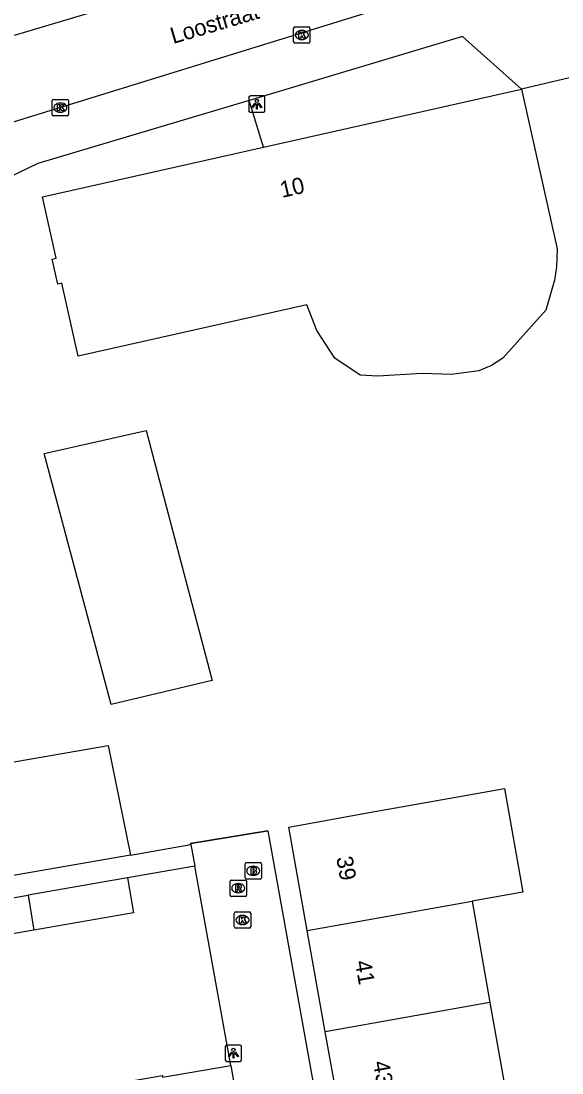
# Model space of a CAD drawing. Extents: x 162880 to 165536, y 384011 to 385179.
# Drawn here: x 164400.9 to 164434.1, y 384501.9 to 384566.2 of the extents above; entities that cross this region are included whole.
import ezdxf

# ---------------------------------------------------------------- set-up
doc = ezdxf.new("R2010")
doc.units = 0
for name, color, linetype in [('IMGEO_Brandkraan', 7, 'Continuous'), ('IMGEO_Kolk', 7, 'Continuous'), ('IMGEO_Lichtpunt', 7, 'Continuous'), ('IMGEO_Muur', 7, 'Continuous'), ('IMGEO_Openbare_ruimte_label', 7, 'Continuous'), ('IMGEO_Pand', 7, 'Continuous'), ('IMGEO_Pand_nummerreeks', 7, 'Continuous'), ('IMGEO_Rijbaan_lokaal_gesloten', 7, 'Continuous'), ('IMGEO_Rioolput', 7, 'Continuous'), ('IMGEO_Voetpad_open', 7, 'Continuous')]:
    doc.layers.add(name, color=color, linetype=linetype)

msp = doc.modelspace()

# ---------------------------------------------------------------- linework, layer by layer
at = {"layer": 'IMGEO_Brandkraan'}
for p, q in [((164414.665, 384513.809), (164414.665, 384514.661)), ((164414.74, 384514.735), (164415.592, 384514.735)), ((164415.153, 384514.515), (164415.178, 384514.515)), ((164415.666, 384514.661), (164415.666, 384513.809)), ((164415.592, 384513.735), (164414.74, 384513.735)), ((164415.176, 384513.955), (164415.151, 384513.955))]:
    msp.add_line(p, q, dxfattribs=at)
for points in [[(164414.665, 384513.809), (164414.665, 384514.661)], [(164414.74, 384514.735), (164415.592, 384514.735)], [(164415.013, 384514.435), (164415.013, 384514.035), (164415.226, 384514.035)], [(164415.244, 384514.435), (164415.013, 384514.435)], [(164415.192, 384514.354), (164415.138, 384514.354), (164415.138, 384514.278)], [(164415.138, 384514.278), (164415.191, 384514.278)], [(164415.2, 384514.202), (164415.138, 384514.202), (164415.138, 384514.121)], [(164415.666, 384514.661), (164415.666, 384513.809)], [(164415.592, 384513.735), (164414.74, 384513.735)], [(164415.138, 384514.121), (164415.2, 384514.121)]]:
    msp.add_lwpolyline(points, dxfattribs=at)
for centre, radius, start, end in [((164414.742, 384514.659), 0.0765, 91.55205, 178.44795), ((164414.742, 384514.659), 0.0765, 91.55205, 178.44795), ((164415.193, 384514.316), 0.0379, 267.82845, 90.93552), ((164415.201, 384514.161), 0.0404, 269.87594, 90.50774), ((164415.248, 384514.29), 0.145, 59.4692, 91.53667), ((164415.273, 384514.337), 0.0922, 285.51372, 58.15012), ((164415.278, 384514.145), 0.105, 301.31148, 78.98903), ((164415.59, 384514.659), 0.0765, 1.55205, 88.44795), ((164415.59, 384514.659), 0.0765, 1.55205, 88.44795), ((164414.742, 384513.811), 0.0765, 181.55205, 268.44795), ((164414.742, 384513.811), 0.0765, 181.55205, 268.44795), ((164415.232, 384514.286), 0.251, 268.66757, 293.53466), ((164415.59, 384513.811), 0.0765, 271.55205, 358.44795), ((164415.59, 384513.811), 0.0765, 271.55205, 358.44795)]:
    msp.add_arc(centre, radius, start, end, dxfattribs=at)
for centre, major_axis, ratio, start_param, end_param in [((164415.152, 384514.235), (-0.387, 0.002), 0.722429, 4.712389, 7.853982), ((164415.177, 384514.235), (-0.39, 0.002), 0.717154, 1.570796, 4.712389)]:
    msp.add_ellipse(centre, major_axis=major_axis, ratio=ratio, start_param=start_param, end_param=end_param, dxfattribs=at)
at = {"layer": 'IMGEO_Kolk'}
for p, q in [((164417.638, 384564.948), (164417.638, 384565.8)), ((164417.713, 384565.874), (164418.565, 384565.874)), ((164418.126, 384565.654), (164418.151, 384565.654)), ((164418.639, 384565.8), (164418.639, 384564.948)), ((164418.149, 384565.094), (164418.124, 384565.094)), ((164418.565, 384564.874), (164417.713, 384564.874)), ((164402.854, 384560.505), (164402.854, 384561.357)), ((164402.929, 384561.431), (164403.781, 384561.431)), ((164403.342, 384561.211), (164403.367, 384561.211)), ((164403.855, 384561.357), (164403.855, 384560.505)), ((164403.365, 384560.651), (164403.34, 384560.651)), ((164403.781, 384560.431), (164402.929, 384560.431)), ((164414.007, 384510.802), (164414.007, 384511.654)), ((164414.082, 384511.728), (164414.934, 384511.728)), ((164415.008, 384511.654), (164415.008, 384510.802)), ((164414.518, 384510.948), (164414.493, 384510.948)), ((164414.495, 384511.508), (164414.52, 384511.508)), ((164414.934, 384510.728), (164414.082, 384510.728))]:
    msp.add_line(p, q, dxfattribs=at)
for points in [[(164417.638, 384564.948), (164417.638, 384565.8)], [(164417.713, 384565.874), (164418.565, 384565.874)], [(164418.639, 384565.8), (164418.639, 384564.948)], [(164417.959, 384565.574), (164418.082, 384565.574), (164418.082, 384565.423), (164418.212, 384565.574), (164418.376, 384565.574), (164418.23, 384565.423), (164418.383, 384565.174), (164418.231, 384565.174), (164418.146, 384565.338), (164418.082, 384565.271), (164418.082, 384565.174), (164417.959, 384565.174), (164417.959, 384565.574)], [(164418.565, 384564.874), (164417.713, 384564.874)], [(164402.854, 384560.505), (164402.854, 384561.357)], [(164402.929, 384561.431), (164403.781, 384561.431)], [(164403.175, 384561.131), (164403.298, 384561.131), (164403.298, 384560.98), (164403.428, 384561.131), (164403.592, 384561.131), (164403.446, 384560.98), (164403.599, 384560.731), (164403.447, 384560.731), (164403.362, 384560.895), (164403.298, 384560.828), (164403.298, 384560.731), (164403.175, 384560.731), (164403.175, 384561.131)], [(164403.855, 384561.357), (164403.855, 384560.505)], [(164403.781, 384560.431), (164402.929, 384560.431)], [(164414.007, 384510.802), (164414.007, 384511.654)], [(164414.082, 384511.728), (164414.934, 384511.728)], [(164415.008, 384511.654), (164415.008, 384510.802)], [(164414.328, 384511.428), (164414.451, 384511.428), (164414.451, 384511.277), (164414.581, 384511.428), (164414.745, 384511.428), (164414.599, 384511.277), (164414.752, 384511.028), (164414.6, 384511.028), (164414.515, 384511.192), (164414.451, 384511.125), (164414.451, 384511.028), (164414.328, 384511.028), (164414.328, 384511.428)], [(164414.934, 384510.728), (164414.082, 384510.728)]]:
    msp.add_lwpolyline(points, dxfattribs=at)
for centre, start, end in [((164417.715, 384565.798), 91.55205, 178.44795), ((164417.715, 384565.798), 91.55205, 178.44795), ((164418.563, 384565.798), 1.55205, 88.44795), ((164418.563, 384565.798), 1.55205, 88.44795), ((164417.715, 384564.95), 181.55205, 268.44795), ((164417.715, 384564.95), 181.55205, 268.44795), ((164418.563, 384564.95), 271.55205, 358.44795), ((164418.563, 384564.95), 271.55205, 358.44795), ((164402.931, 384561.355), 91.55205, 178.44795), ((164402.931, 384561.355), 91.55205, 178.44795), ((164403.779, 384561.355), 1.55205, 88.44795), ((164403.779, 384561.355), 1.55205, 88.44795), ((164402.931, 384560.507), 181.55205, 268.44795), ((164402.931, 384560.507), 181.55205, 268.44795), ((164403.779, 384560.507), 271.55205, 358.44795), ((164403.779, 384560.507), 271.55205, 358.44795), ((164414.084, 384511.652), 91.55205, 178.44795), ((164414.084, 384511.652), 91.55205, 178.44795), ((164414.932, 384511.652), 1.55205, 88.44795), ((164414.932, 384511.652), 1.55205, 88.44795), ((164414.084, 384510.804), 181.55205, 268.44795), ((164414.084, 384510.804), 181.55205, 268.44795), ((164414.932, 384510.804), 271.55205, 358.44795), ((164414.932, 384510.804), 271.55205, 358.44795)]:
    msp.add_arc(centre, 0.0765, start, end, dxfattribs=at)
for centre, major_axis, ratio, start_param, end_param in [((164418.125, 384565.374), (-0.387, 0.002), 0.722429, 4.712389, 7.853982), ((164418.15, 384565.374), (-0.39, 0.002), 0.717154, 1.570796, 4.712389), ((164403.341, 384560.931), (-0.387, 0.002), 0.722429, 4.712389, 7.853982), ((164403.366, 384560.931), (-0.39, 0.002), 0.717154, 1.570796, 4.712389), ((164414.494, 384511.228), (-0.387, 0.002), 0.722429, 4.712389, 7.853982), ((164414.519, 384511.228), (-0.39, 0.002), 0.717154, 1.570796, 4.712389)]:
    msp.add_ellipse(centre, major_axis=major_axis, ratio=ratio, start_param=start_param, end_param=end_param, dxfattribs=at)
at = {"layer": 'IMGEO_Lichtpunt'}
for p, q in [((164414.885, 384561.546), (164414.885, 384560.739)), ((164414.885, 384561.546), (164414.885, 384560.739)), ((164415.787, 384561.641), (164414.979, 384561.641)), ((164415.787, 384561.641), (164414.979, 384561.641)), ((164415.881, 384560.739), (164415.881, 384561.546)), ((164415.881, 384560.739), (164415.881, 384561.546)), ((164414.979, 384560.645), (164415.787, 384560.645)), ((164414.979, 384560.645), (164415.787, 384560.645)), ((164413.453, 384503.478), (164413.453, 384502.671)), ((164413.453, 384503.478), (164413.453, 384502.671)), ((164414.355, 384503.573), (164413.547, 384503.573)), ((164414.355, 384503.573), (164413.547, 384503.573)), ((164414.449, 384502.671), (164414.449, 384503.478)), ((164414.449, 384502.671), (164414.449, 384503.478)), ((164413.547, 384502.577), (164414.355, 384502.577)), ((164413.547, 384502.577), (164414.355, 384502.577))]:
    msp.add_line(p, q, dxfattribs=at)
for points in [[(164415.259, 384561.21), (164415.298, 384561.182), (164415.11, 384560.92), (164415.072, 384560.947), (164415.259, 384561.21)], [(164415.361, 384561.162), (164415.408, 384561.162), (164415.408, 384560.84), (164415.361, 384560.84), (164415.361, 384561.162)], [(164415.471, 384561.182), (164415.509, 384561.209), (164415.696, 384560.947), (164415.657, 384560.919), (164415.471, 384561.182)], [(164413.827, 384503.142), (164413.866, 384503.114), (164413.678, 384502.852), (164413.64, 384502.879), (164413.827, 384503.142)], [(164413.929, 384503.094), (164413.976, 384503.094), (164413.976, 384502.772), (164413.929, 384502.772), (164413.929, 384503.094)], [(164414.039, 384503.114), (164414.077, 384503.141), (164414.264, 384502.879), (164414.225, 384502.851), (164414.039, 384503.114)]]:
    msp.add_lwpolyline(points, dxfattribs=at)
for centre in [(164415.384, 384561.344), (164413.952, 384503.276)]:
    msp.add_circle(centre, 0.0994, dxfattribs=at)
for centre, start, end in [((164414.979, 384561.546), 90, 180), ((164414.979, 384561.546), 90, 180), ((164415.787, 384561.546), 0, 90), ((164415.787, 384561.546), 0, 90), ((164414.979, 384560.739), 180, 270), ((164414.979, 384560.739), 180, 270), ((164415.787, 384560.739), 270, 0), ((164415.787, 384560.739), 270, 360), ((164413.547, 384503.478), 90, 180), ((164413.547, 384503.478), 90, 180), ((164414.355, 384503.478), 0, 90), ((164414.355, 384503.478), 0, 90), ((164413.547, 384502.671), 180, 270), ((164413.547, 384502.671), 180, 270), ((164414.355, 384502.671), 270, 0), ((164414.355, 384502.671), 270, 360)]:
    msp.add_arc(centre, 0.0946, start, end, dxfattribs=at)
at = {"layer": 'IMGEO_Muur'}
msp.add_lwpolyline([(164416.06, 384516.684), (164411.329, 384515.915)], dxfattribs=at)
at = {"layer": 'IMGEO_Pand'}
for points in [[(164431.587, 384562.049), (164433.773, 384552.29), (164433.738, 384551.185), (164433.609, 384550.37), (164433.074, 384548.547), (164430.454, 384545.603), (164429.756, 384545.146), (164428.967, 384544.823), (164427.312, 384544.603), (164425.501, 384544.655), (164422.786, 384544.5), (164421.705, 384544.565), (164420.151, 384545.592), (164419.065, 384547.286), (164418.438, 384548.855), (164404.437, 384545.719), (164403.436, 384550.19), (164403.198, 384550.136), (164402.857, 384551.66), (164403.103, 384551.715), (164402.26, 384555.48), (164415.791, 384558.511)], [(164415.791, 384558.511), (164431.587, 384562.049)], [(164406.472, 384524.415), (164402.36, 384539.76), (164408.602, 384541.168), (164412.65, 384525.879), (164406.472, 384524.415)], [(164397.63, 384513.459), (164396.263, 384520.161), (164406.283, 384521.902), (164407.65, 384515.2)], [(164418.475, 384510.576), (164417.347, 384516.91), (164422.259, 384517.794), (164427.439, 384518.726), (164430.538, 384519.275), (164431.663, 384512.924), (164428.564, 384512.375)], [(164407.65, 384515.2), (164397.63, 384513.459)], [(164407.464, 384513.808), (164401.375, 384512.75)], [(164407.464, 384513.808), (164407.835, 384511.67), (164401.727, 384510.608)], [(164396.843, 384511.962), (164401.375, 384512.75)], [(164401.375, 384512.75), (164401.727, 384510.608)], [(164418.475, 384510.576), (164428.564, 384512.375)], [(164428.564, 384512.375), (164429.66, 384506.189)], [(164401.727, 384510.608), (164397.215, 384509.824), (164396.843, 384511.962)], [(164419.576, 384504.392), (164418.475, 384510.576)], [(164429.66, 384506.189), (164419.576, 384504.392)], [(164429.66, 384506.189), (164430.757, 384500), (164430.78, 384499.872)], [(164420.701, 384498.076), (164420.358, 384500), (164419.576, 384504.392)], [(164403.369, 384500.623), (164404.674, 384500.851), (164409.6, 384501.707), (164409.617, 384501.608), (164413.785, 384502.333)], [(164413.785, 384502.333), (164414.981, 384495.409)]]:
    msp.add_lwpolyline(points, dxfattribs=at)
at = {"layer": 'IMGEO_Rijbaan_lokaal_gesloten'}
for points in [[(164373.701, 384551.792), (164428.697, 384568.797)], [(164405.884, 384566.935), (164400.519, 384565.336)]]:
    msp.add_lwpolyline(points, dxfattribs=at)
at = {"layer": 'IMGEO_Rioolput'}
for p, q in [((164413.747, 384512.746), (164413.747, 384513.598)), ((164413.822, 384513.672), (164414.674, 384513.672)), ((164414.748, 384513.598), (164414.748, 384512.746)), ((164414.258, 384512.892), (164414.233, 384512.892)), ((164414.235, 384513.452), (164414.26, 384513.452)), ((164414.674, 384512.672), (164413.822, 384512.672))]:
    msp.add_line(p, q, dxfattribs=at)
for points in [[(164413.747, 384512.746), (164413.747, 384513.598)], [(164413.822, 384513.672), (164414.674, 384513.672)], [(164414.748, 384513.598), (164414.748, 384512.746)], [(164414.336, 384513.37), (164414.084, 384513.372), (164414.084, 384512.972)], [(164414.084, 384512.972), (164414.208, 384512.972), (164414.208, 384513.134), (164414.219, 384513.134)], [(164414.262, 384513.291), (164414.208, 384513.291), (164414.208, 384513.21)], [(164414.208, 384513.21), (164414.26, 384513.21)], [(164414.266, 384513.105), (164414.337, 384512.972), (164414.477, 384512.972), (164414.412, 384513.098)], [(164414.674, 384512.672), (164413.822, 384512.672)]]:
    msp.add_lwpolyline(points, dxfattribs=at)
for centre, radius, start, end in [((164413.824, 384513.596), 0.0765, 91.55205, 178.44795), ((164413.824, 384513.596), 0.0765, 91.55205, 178.44795), ((164414.672, 384513.596), 0.0765, 1.55205, 88.44795), ((164414.672, 384513.596), 0.0765, 1.55205, 88.44795), ((164414.218, 384513.081), 0.0533, 26.02933, 88.69889), ((164414.244, 384513.399), 0.19, 274.7715, 282.96867), ((164414.268, 384513.195), 0.0964, 77.00612, 93.18647), ((164414.282, 384513.252), 0.0378, 276.66336, 79.67722), ((164414.335, 384513.26), 0.109, 350.36119, 89.41601), ((164414.333, 384513.26), 0.112, 277.58423, 350.98172), ((164414.317, 384513.045), 0.108, 29.51342, 73.79051), ((164413.824, 384512.748), 0.0765, 181.55205, 268.44795), ((164413.824, 384512.748), 0.0765, 181.55205, 268.44795), ((164414.672, 384512.748), 0.0765, 271.55205, 358.44795), ((164414.672, 384512.748), 0.0765, 271.55205, 358.44795)]:
    msp.add_arc(centre, radius, start, end, dxfattribs=at)
for centre, major_axis, ratio, start_param, end_param in [((164414.234, 384513.172), (-0.387, 0.002), 0.722429, 4.712389, 7.853982), ((164414.259, 384513.172), (-0.39, 0.002), 0.717154, 1.570796, 4.712389)]:
    msp.add_ellipse(centre, major_axis=major_axis, ratio=ratio, start_param=start_param, end_param=end_param, dxfattribs=at)
at = {"layer": 'IMGEO_Voetpad_open'}
for points in [[(164431.587, 384562.049), (164427.986, 384565.282), (164414.917, 384561.369)], [(164435.989, 384563.099), (164431.587, 384562.049)], [(164414.917, 384561.369), (164401.975, 384557.515), (164395.992, 384554.638)], [(164415.791, 384558.511), (164414.917, 384561.369)], [(164411.342, 384515.842), (164411.329, 384515.915), (164416.06, 384516.684), (164419.063, 384500), (164420.565, 384491.656)], [(164407.65, 384515.2), (164411.342, 384515.842)], [(164411.342, 384515.842), (164411.58, 384514.524)], [(164411.58, 384514.524), (164407.464, 384513.808)], [(164413.785, 384502.333), (164411.58, 384514.524)]]:
    msp.add_lwpolyline(points, dxfattribs=at)

# ---------------------------------------------------------------- texts
at = {"layer": 'IMGEO_Openbare_ruimte_label'}
msp.add_text('Loostraat', height=1, rotation=16.49622, dxfattribs=at).set_placement((164410.263, 384564.82))
at = {"layer": 'IMGEO_Pand_nummerreeks'}
for s, rotation, p in [('10', 12.62538, (164416.926, 384555.404)), ('39', 280.16979, (164420.244, 384515.04)), ('41', 280.17263, (164421.385, 384508.672)), ('43', 280.17263, (164422.488, 384502.527))]:
    msp.add_text(s, height=1, rotation=rotation, dxfattribs=at).set_placement(p)

doc.saveas('drawing.dxf')
